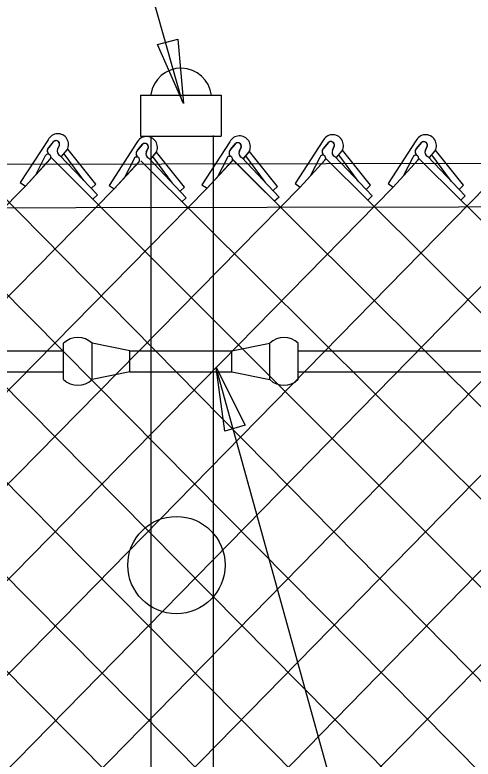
# Model space of a CAD drawing. Extents: x 0 to 2.85, y -0.1 to 1.83.
# Drawn here: x 1.4752 to 1.5149, y 0.8731 to 0.9375 of the extents above; entities that cross this region are included whole.
import ezdxf

# ---------------------------------------------------------------- set-up
doc = ezdxf.new("R2010")
doc.units = 0
for name, color, linetype in [('CT_Dimensions', 7, 'Continuous'), ('sb_Chainlink Fence', 7, 'Continuous'), ('sb_Existing Structural Steel', 7, 'Continuous')]:
    doc.layers.add(name, color=color, linetype=linetype)

msp = doc.modelspace()

# ---------------------------------------------------------------- linework, layer by layer
at = {"layer": 'CT_Dimensions'}
msp.add_line((1.489707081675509, 0.92998820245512), (1.4656111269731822, 1.0146376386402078), dxfattribs=at)
msp.add_lwpolyline([(1.4893341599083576, 0.9353560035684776), (1.4898072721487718, 0.9298037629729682), (1.487559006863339, 0.934902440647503)], close=True, dxfattribs=at)
at = {"layer": 'sb_Chainlink Fence'}
for p, q in [((1.4780841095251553, 0.9266618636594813), (1.475666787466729, 0.9229603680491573)), ((1.4781351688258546, 0.9259933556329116), (1.4785775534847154, 0.9265227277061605)), ((1.4785366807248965, 0.9264792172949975), (1.4781351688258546, 0.9259933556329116)), ((1.4857794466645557, 0.9264163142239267), (1.4833663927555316, 0.9226898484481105)), ((1.4858305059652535, 0.9257478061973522), (1.486272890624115, 0.9262771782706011)), ((1.4938335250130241, 0.9264746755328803), (1.4914162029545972, 0.9227731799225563)), ((1.4938845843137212, 0.9258061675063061), (1.4943269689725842, 0.926335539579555)), ((1.494286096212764, 0.9262920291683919), (1.4938845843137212, 0.9258061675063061)), ((1.50189552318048, 0.9265760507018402), (1.4994782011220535, 0.9228745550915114)), ((1.5019465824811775, 0.9259075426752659), (1.5023889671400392, 0.9264369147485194)), ((1.5023480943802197, 0.9263934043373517), (1.5019465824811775, 0.9259075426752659)), ((1.5099523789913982, 0.9265730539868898), (1.5075350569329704, 0.9228715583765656)), ((1.510003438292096, 0.9259045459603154), (1.5104458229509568, 0.9264339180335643)), ((1.5104049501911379, 0.9263904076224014), (1.510003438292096, 0.9259045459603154)), ((1.4790602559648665, 0.9261963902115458), (1.4788985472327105, 0.9258412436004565)), ((1.4788990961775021, 0.9258538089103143), (1.4790599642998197, 0.9261883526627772)), ((1.4792487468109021, 0.9252081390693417), (1.4797409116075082, 0.9257969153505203)), ((1.4792552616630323, 0.9252171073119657), (1.4797433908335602, 0.9257989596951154)), ((1.4797409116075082, 0.9257969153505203), (1.4797769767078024, 0.925865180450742)), ((1.4797769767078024, 0.925865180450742), (1.4798076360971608, 0.9259381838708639)), ((1.482217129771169, 0.922818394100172), (1.4797886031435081, 0.9258405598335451)), ((1.4862320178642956, 0.9262336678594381), (1.4858305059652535, 0.9257478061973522)), ((1.4867555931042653, 0.9259508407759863), (1.4865938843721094, 0.9255956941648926)), ((1.4865944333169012, 0.9256082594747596), (1.4867553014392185, 0.9259428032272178)), ((1.487436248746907, 0.9255513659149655), (1.4874723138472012, 0.9256196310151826)), ((1.4874723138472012, 0.9256196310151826), (1.4875029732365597, 0.9256926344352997)), ((1.4899124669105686, 0.9225728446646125), (1.487483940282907, 0.9255950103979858)), ((1.4948096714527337, 0.9260092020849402), (1.4946479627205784, 0.925654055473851)), ((1.4946485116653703, 0.9256666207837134), (1.4948093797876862, 0.9260011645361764)), ((1.4949981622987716, 0.925020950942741), (1.495490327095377, 0.9256097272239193)), ((1.4950046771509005, 0.92502991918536), (1.4954928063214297, 0.9256117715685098)), ((1.495490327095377, 0.9256097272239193), (1.495526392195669, 0.9256779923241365)), ((1.495526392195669, 0.9256779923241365), (1.495557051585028, 0.9257509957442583)), ((1.4979665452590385, 0.9226312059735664), (1.4955380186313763, 0.9256533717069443)), ((1.502871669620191, 0.9261105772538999), (1.502709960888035, 0.9257554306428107)), ((1.5027105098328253, 0.9257679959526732), (1.5028713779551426, 0.9261025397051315)), ((1.5030601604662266, 0.9251223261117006), (1.5035523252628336, 0.9257111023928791)), ((1.5030666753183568, 0.92513129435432), (1.5035548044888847, 0.9257131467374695)), ((1.5035523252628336, 0.9257111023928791), (1.5035883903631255, 0.9257793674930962)), ((1.5035883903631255, 0.9257793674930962), (1.5036190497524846, 0.925852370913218)), ((1.5060285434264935, 0.9227325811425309), (1.5036000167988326, 0.9257547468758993)), ((1.5109285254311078, 0.9261075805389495), (1.5107668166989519, 0.9257524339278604)), ((1.5107673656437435, 0.9257649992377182), (1.5109282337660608, 0.9260995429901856)), ((1.5111170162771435, 0.9251193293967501), (1.5116091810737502, 0.925708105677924)), ((1.5111235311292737, 0.9251282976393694), (1.5116116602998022, 0.9257101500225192)), ((1.5116091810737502, 0.925708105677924), (1.5116452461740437, 0.9257763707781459)), ((1.5116452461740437, 0.9257763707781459), (1.5116759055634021, 0.9258493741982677)), ((1.5140853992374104, 0.9227295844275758), (1.5116568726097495, 0.925751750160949)), ((1.4761143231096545, 0.9226579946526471), (1.4782719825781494, 0.9250065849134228)), ((1.4761143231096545, 0.9226579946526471), (1.4782582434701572, 0.9249927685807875)), ((1.4778142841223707, 0.9252049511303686), (1.4770106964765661, 0.923649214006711)), ((1.4783161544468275, 0.9251563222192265), (1.48196233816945, 0.9215324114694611)), ((1.4791131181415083, 0.9253029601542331), (1.4823562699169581, 0.9218931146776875)), ((1.4811764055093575, 0.9231450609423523), (1.4794673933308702, 0.925446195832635)), ((1.4855096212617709, 0.9249594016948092), (1.484706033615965, 0.9234036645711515)), ((1.486808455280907, 0.925057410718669), (1.490051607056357, 0.9216475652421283)), ((1.4869440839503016, 0.9249625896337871), (1.487436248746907, 0.9255513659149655)), ((1.4869505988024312, 0.9249715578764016), (1.487438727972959, 0.925553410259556)), ((1.4888717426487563, 0.922899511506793), (1.487162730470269, 0.9252006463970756)), ((1.4935636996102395, 0.925017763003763), (1.4927601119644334, 0.9234620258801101)), ((1.4940655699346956, 0.9249691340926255), (1.497711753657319, 0.9213452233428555)), ((1.4948625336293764, 0.9251157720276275), (1.4981056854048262, 0.9217059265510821)), ((1.4969258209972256, 0.9229578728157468), (1.4952168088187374, 0.925259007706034)), ((1.5016256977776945, 0.9251191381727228), (1.5008221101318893, 0.9235634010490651)), ((1.5021275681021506, 0.9250705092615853), (1.5057737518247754, 0.9214465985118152)), ((1.5029245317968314, 0.9252171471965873), (1.5061676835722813, 0.921807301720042)), ((1.5049878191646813, 0.9230592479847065), (1.5032788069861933, 0.9253603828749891)), ((1.509682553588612, 0.9251161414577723), (1.5088789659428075, 0.9235604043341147)), ((1.5101844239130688, 0.9250675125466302), (1.5138306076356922, 0.9214436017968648)), ((1.5109813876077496, 0.925214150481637), (1.5142245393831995, 0.9218043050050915)), ((1.5130446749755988, 0.9230562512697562), (1.5113356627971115, 0.9253573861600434)), ((1.4838096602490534, 0.922412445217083), (1.4859673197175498, 0.9247610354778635)), ((1.4838096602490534, 0.922412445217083), (1.485953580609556, 0.9247472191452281)), ((1.4861324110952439, 0.9248452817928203), (1.5970920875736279, 0.8144749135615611)), ((1.4918637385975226, 0.9224708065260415), (1.4940213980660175, 0.9248193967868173)), ((1.4918637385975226, 0.9224708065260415), (1.4940076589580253, 0.9248055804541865)), ((1.494186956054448, 0.9248517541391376), (1.6051545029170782, 0.8144153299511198)), ((1.4999257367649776, 0.9225721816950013), (1.5020833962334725, 0.9249207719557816)), ((1.4999257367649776, 0.9225721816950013), (1.5020696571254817, 0.9249069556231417)), ((1.5079825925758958, 0.922569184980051), (1.5101402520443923, 0.9249177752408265)), ((1.5079825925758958, 0.922569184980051), (1.5101265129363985, 0.9249039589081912)), ((1.4176954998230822, 0.8141994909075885), (1.525192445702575, 0.9237736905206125)), ((1.4330900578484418, 0.8135108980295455), (1.54130000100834, 0.9238534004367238)), ((1.4322477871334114, 0.9232290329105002), (1.5402996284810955, 0.8143990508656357)), ((1.4644741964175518, 0.9234071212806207), (1.5725265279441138, 0.8143880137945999)), ((1.472526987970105, 0.9234431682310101), (1.581286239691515, 0.8131882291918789)), ((1.512007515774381, 0.9232555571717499), (1.621264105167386, 0.8144657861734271)), ((1.3681234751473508, 0.8132507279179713), (1.4761143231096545, 0.9226579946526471)), ((1.376033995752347, 0.8131531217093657), (1.4838096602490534, 0.922412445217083)), ((1.3845717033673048, 0.8135355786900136), (1.4918637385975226, 0.9224708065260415)), ((1.392508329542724, 0.8134555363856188), (1.4999257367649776, 0.9225721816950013)), ((1.4011893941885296, 0.8138539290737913), (1.5079825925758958, 0.922569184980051)), ((1.409654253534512, 0.8142260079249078), (1.5160353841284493, 0.9226052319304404)), ((1.4251806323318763, 0.8135752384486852), (1.5321670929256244, 0.9226207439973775)), ((1.4414238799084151, 0.8136893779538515), (1.548279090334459, 0.9227769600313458)), ((1.4486158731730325, 0.813052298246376), (1.556340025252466, 0.9227774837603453)), ((1.475666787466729, 0.9229603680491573), (1.4761143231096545, 0.9226579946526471)), ((1.482217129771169, 0.922818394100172), (1.4818231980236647, 0.9224576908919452)), ((1.4833663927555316, 0.9226898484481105), (1.4838096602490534, 0.922412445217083)), ((1.4899124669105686, 0.9225728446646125), (1.4895185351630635, 0.9222121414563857)), ((1.4914162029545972, 0.9227731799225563), (1.4918637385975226, 0.9224708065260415)), ((1.4979665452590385, 0.9226312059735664), (1.497572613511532, 0.9222705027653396)), ((1.4994782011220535, 0.9228745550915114), (1.4999257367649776, 0.9225721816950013)), ((1.5060285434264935, 0.9227325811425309), (1.5056346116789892, 0.9223718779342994)), ((1.5075350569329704, 0.9228715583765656), (1.5079825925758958, 0.922569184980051)), ((1.5140853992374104, 0.9227295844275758), (1.513691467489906, 0.9223688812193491)), ((1.4823562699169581, 0.9218931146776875), (1.48196233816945, 0.9215324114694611)), ((1.5061676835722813, 0.921807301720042), (1.5057737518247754, 0.9214465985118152)), ((1.5142245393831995, 0.9218043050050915), (1.5138306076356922, 0.9214436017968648)), ((1.4421243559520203, 0.9214384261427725), (1.5483531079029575, 0.8144194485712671)), ((1.4501784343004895, 0.9214967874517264), (1.5564073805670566, 0.8144028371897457)), ((1.4582404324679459, 0.9215981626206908), (1.5644697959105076, 0.8143432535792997)), ((1.48196233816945, 0.9215324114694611), (1.5890378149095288, 0.8144915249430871)), ((1.490051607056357, 0.9216475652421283), (1.489657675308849, 0.9212868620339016)), ((1.489657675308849, 0.9212868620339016), (1.489657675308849, 0.9212868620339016)), ((1.4981056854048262, 0.9217059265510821), (1.497711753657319, 0.9213452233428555)), ((1.5057737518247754, 0.9214465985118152), (1.613211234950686, 0.81446009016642)), ((1.52851625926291, 0.7775289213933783), (1.4927734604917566, 0.906525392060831))]:
    msp.add_line(p, q, dxfattribs=at)
for centre, radius, start, end in [((1.4789246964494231, 0.9262514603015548), 0.0009354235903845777, 331.07013048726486, 153.97678331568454), ((1.486620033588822, 0.9260059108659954), 0.0009354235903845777, 331.07013048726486, 153.97678331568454), ((1.494674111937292, 0.9260642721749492), 0.0009354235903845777, 331.07013048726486, 153.97678331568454), ((1.5027361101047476, 0.9261656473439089), 0.0009354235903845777, 331.07013048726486, 153.97678331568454), ((1.5107929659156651, 0.9261626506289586), 0.0009354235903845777, 331.07013048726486, 153.97678331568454), ((1.4787704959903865, 0.926286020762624), 0.00030330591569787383, 342.81175570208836, 140.43380871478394), ((1.478771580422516, 0.9262874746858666), 0.00030494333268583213, 341.0313574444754, 129.51439849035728), ((1.4864658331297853, 0.9260404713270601), 0.00030330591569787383, 342.81175570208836, 140.43380871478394), ((1.486466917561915, 0.9260419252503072), 0.00030494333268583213, 341.0313574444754, 129.51439849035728), ((1.4945199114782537, 0.9260988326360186), 0.00030330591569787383, 342.81175570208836, 140.43380871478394), ((1.4945209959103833, 0.9261002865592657), 0.00030494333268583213, 341.0313574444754, 129.51439849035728), ((1.5025819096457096, 0.9262002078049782), 0.00030330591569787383, 342.81175570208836, 140.43380871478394), ((1.50258299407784, 0.9262016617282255), 0.00030494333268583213, 341.0313574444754, 129.51439849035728), ((1.5106387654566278, 0.926197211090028), 0.00030330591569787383, 342.81175570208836, 140.43380871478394), ((1.5106398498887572, 0.9261986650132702), 0.00030494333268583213, 341.0313574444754, 129.51439849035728), ((1.4783960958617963, 0.9257114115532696), 0.0003843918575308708, 140.4986600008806, 233.30225261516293), ((1.4784066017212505, 0.9257119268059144), 0.0003909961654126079, 133.96418530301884, 232.53135776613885), ((1.4792870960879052, 0.9256839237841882), 0.00041880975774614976, 156.78028482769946, 245.4548333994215), ((1.4860914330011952, 0.9254658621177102), 0.0003843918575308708, 140.4986600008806, 233.30225261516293), ((1.4861019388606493, 0.925466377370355), 0.0003909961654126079, 133.96418530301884, 232.53135776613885), ((1.486982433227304, 0.9254383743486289), 0.00041880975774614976, 156.78028482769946, 245.4548333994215), ((1.4941455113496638, 0.9255242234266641), 0.0003843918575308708, 140.4986600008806, 233.30225261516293), ((1.4941560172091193, 0.9255247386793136), 0.0003909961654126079, 133.96418530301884, 232.53135776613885), ((1.4950365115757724, 0.9254967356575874), 0.00041880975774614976, 156.78028482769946, 245.4548333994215), ((1.502207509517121, 0.9256255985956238), 0.0003843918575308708, 140.4986600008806, 233.30225261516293), ((1.5022180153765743, 0.9256261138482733), 0.0003909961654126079, 133.96418530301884, 232.53135776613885), ((1.5030985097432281, 0.9255981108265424), 0.00041880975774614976, 156.78028482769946, 245.4548333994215), ((1.5102643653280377, 0.9256226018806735), 0.0003843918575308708, 140.4986600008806, 233.30225261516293), ((1.5102748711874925, 0.9256231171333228), 0.0003909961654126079, 133.96418530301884, 232.53135776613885), ((1.5111553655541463, 0.9255951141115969), 0.00041880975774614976, 156.78028482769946, 245.4548333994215), ((1.4780664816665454, 0.9251621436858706), 0.00025580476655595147, 319.318461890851, 170.3665589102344), ((1.4857618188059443, 0.9249165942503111), 0.00025580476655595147, 319.318461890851, 170.3665589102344), ((1.4938158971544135, 0.9249749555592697), 0.00025580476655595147, 319.318461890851, 170.3665589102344), ((1.50187789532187, 0.9250763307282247), 0.00025580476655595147, 319.318461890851, 170.3665589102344), ((1.5099347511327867, 0.9250733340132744), 0.00025580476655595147, 319.318461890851, 170.3665589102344)]:
    msp.add_arc(centre, radius, start, end, dxfattribs=at)
at = {"layer": 'sb_Existing Structural Steel'}
for p, q in [((1.4860831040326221, 0.9305312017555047), (1.4930704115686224, 0.9305312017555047)), ((1.4860831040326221, 0.9305312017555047), (1.4860831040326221, 0.9269873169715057)), ((1.4930704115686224, 0.9305312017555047), (1.4930704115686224, 0.9269873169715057)), ((1.4860831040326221, 0.9269873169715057), (1.4930704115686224, 0.9269873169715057)), ((1.4870019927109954, 0.8078837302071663), (1.4870019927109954, 0.9269890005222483)), ((1.4924253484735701, 0.8079474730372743), (1.4924253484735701, 0.9270294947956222)), ((0.7463728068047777, 0.9233474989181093), (1.8783968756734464, 0.9252310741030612)), ((1.47942460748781, 0.9059013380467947), (1.47942460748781, 0.9090549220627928)), ((1.4851751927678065, 0.9084001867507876), (1.4819003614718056, 0.9090549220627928)), ((1.4819003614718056, 0.9059013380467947), (1.4819003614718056, 0.9090549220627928)), ((1.4940077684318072, 0.908402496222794), (1.4972825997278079, 0.9090560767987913)), ((1.4972825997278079, 0.9059036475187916), (1.4972825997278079, 0.9090560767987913)), ((1.4997583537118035, 0.9059036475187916), (1.4997583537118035, 0.9090560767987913)), ((1.3096125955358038, 0.9084001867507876), (1.4794119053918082, 0.9084001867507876)), ((1.4851717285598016, 0.906567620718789), (1.4851717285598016, 0.9084279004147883)), ((1.4851717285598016, 0.9084001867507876), (1.494029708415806, 0.9084001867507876)), ((1.4940077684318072, 0.906567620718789), (1.4940077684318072, 0.908402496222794)), ((1.4998022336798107, 0.9084001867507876), (1.673496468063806, 0.9084001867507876)), ((1.3096125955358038, 0.906567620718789), (1.4794615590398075, 0.906567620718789)), ((1.4851717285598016, 0.906567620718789), (1.4819003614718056, 0.9059013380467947)), ((1.4851717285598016, 0.906567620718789), (1.4940077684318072, 0.906567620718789)), ((1.4851717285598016, 0.906567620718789), (1.4940077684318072, 0.906567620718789)), ((1.4940077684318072, 0.906567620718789), (1.4972825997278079, 0.9059036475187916)), ((1.4998022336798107, 0.906567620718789), (1.673496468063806, 0.906567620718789))]:
    msp.add_line(p, q, dxfattribs=at)
msp.add_lwpolyline([(1.8783743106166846, 0.9214564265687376), (1.2151944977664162, 0.9203057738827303), (1.099263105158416, 0.9200467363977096), (0.7389309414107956, 0.9196901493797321)], dxfattribs=at)
msp.add_lwpolyline([(1.493391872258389, 0.9014294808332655), (1.4926456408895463, 0.9069516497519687), (1.4951425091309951, 0.9019699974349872)], close=True, dxfattribs=at)
msp.add_circle((1.489201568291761, 0.8898511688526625), 0.004211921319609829, dxfattribs=at)
for centre, radius, start, end in [((1.4896045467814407, 0.930216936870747), 0.0026416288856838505, 6.342802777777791, 171.9080888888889), ((1.4806627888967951, 0.907744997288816), 0.00180196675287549, 46.61430555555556, 133.38569722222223), ((1.4985205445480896, 0.9077469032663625), 0.0018019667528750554, 46.614302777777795, 133.38569444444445), ((1.4806627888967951, 0.9072113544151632), 0.0018019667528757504, 226.6143027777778, 313.3856944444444), ((1.4985205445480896, 0.9072132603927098), 0.0018019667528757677, 226.61430555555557, 313.38569722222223)]:
    msp.add_arc(centre, radius, start, end, dxfattribs=at)

doc.saveas('drawing.dxf')
